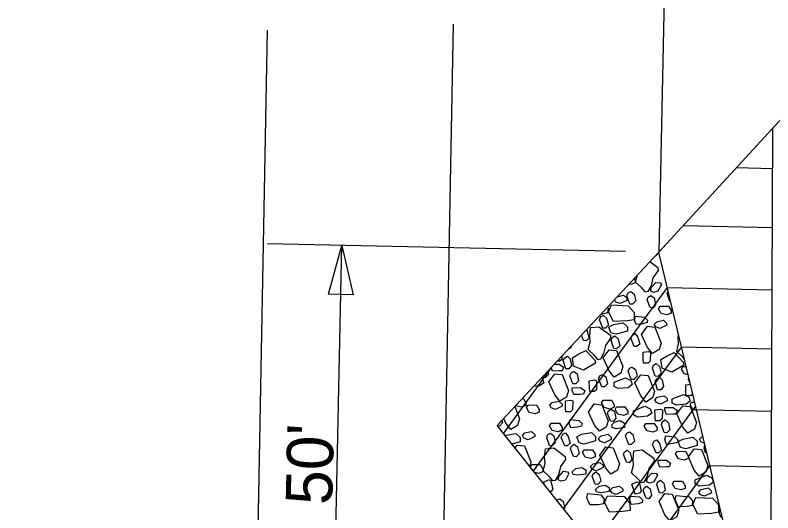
# Model space of a CAD drawing. Extents: x 2384780 to 2405432, y 547869 to 573706.
# Drawn here: x 2395632.8 to 2395714.4, y 553748.5 to 553802 of the extents above; entities that cross this region are included whole.
import ezdxf

# ---------------------------------------------------------------- set-up
doc = ezdxf.new("R2010")
doc.units = 0
for name, color, linetype in [('Old_Level_1', 7, 'Continuous'), ('Old_Level_10', 7, 'Continuous'), ('Old_Level_23', 7, 'Continuous'), ('Old_Level_56', 7, 'Continuous'), ('Old_Level_63', 7, 'Continuous'), ('Prop Buffer Zone 1', 7, 'Continuous'), ('Prop Buffer Zone 2', 7, 'Continuous')]:
    doc.layers.add(name, color=color, linetype=linetype)

msp = doc.modelspace()

# ---------------------------------------------------------------- linework, layer by layer
at = {"layer": 'Old_Level_1'}
msp.add_line((2395709.933, 553726.365), (2395684.738, 553757.909), dxfattribs=at)
at = {"layer": 'Old_Level_10'}
for p, q in [((2395711.697, 554229.787), (2395702.135, 553776.546)), ((2395738.989, 553816.623), (2395702.135, 553776.546)), ((2395684.738, 553757.909), (2395702.135, 553776.546)), ((2395703.05, 553772.731), (2395688.63, 553753.036)), ((2395704.577, 553766.353), (2395691.864, 553748.988)), ((2395690.593, 553764.181), (2395685.397, 553757.084)), ((2395706.104, 553759.975), (2395695.097, 553744.94)), ((2395707.632, 553753.598), (2395698.33, 553740.892))]:
    msp.add_line(p, q, dxfattribs=at)
for points in [[(2395701.952, 553776.349), (2395701.975, 553776.274), (2395701.637, 553775.994), (2395701.62, 553775.994)], [(2395701.173, 553775.515), (2395702.03, 553774.887), (2395702.057, 553774.564), (2395701.502, 553773.782), (2395701.302, 553772.917), (2395700.957, 553772.304), (2395700.703, 553772.24), (2395700.29, 553772.723), (2395699.643, 553773.32), (2395699.837, 553774.084)], [(2395699.492, 553773.714), (2395699.606, 553773.507), (2395699.605, 553773.225)], [(2395699.605, 553773.225), (2395699.155, 553773.058), (2395698.931, 553773.113)], [(2395701.277, 553772.345), (2395701.326, 553772.726), (2395701.822, 553773.29), (2395702.283, 553773.228), (2395702.428, 553773.056), (2395702.042, 553772.34), (2395701.578, 553772.215), (2395701.277, 553772.345)], [(2395697.646, 553771.736), (2395698.348, 553771.896), (2395698.684, 553771.576), (2395698.703, 553771.351), (2395697.969, 553770.997), (2395697.52, 553771.168), (2395697.362, 553771.432)], [(2395699.133, 553772.289), (2395699.469, 553772.025), (2395699.654, 553771.294), (2395699.315, 553770.958), (2395699.035, 553770.958), (2395698.681, 553771.84), (2395698.852, 553772.178), (2395699.133, 553772.289)], [(2395701.27, 553771.873), (2395701.624, 553771.608), (2395701.79, 553770.877), (2395701.49, 553770.522), (2395701.208, 553770.579), (2395700.893, 553771.405), (2395700.988, 553771.686), (2395701.27, 553771.873)], [(2395703.407, 553771.236), (2395703.339, 553771.246), (2395703.042, 553772.091), (2395703.136, 553772.369)], [(2395696.596, 553770.612), (2395696.684, 553770.5), (2395696.626, 553769.993)], [(2395699.485, 553769.274), (2395698.715, 553769.146), (2395697.253, 553769.076), (2395696.713, 553770.128), (2395697.034, 553770.858), (2395698.834, 553770.776), (2395699.469, 553770.062), (2395699.485, 553769.274)], [(2395703.465, 553769.971), (2395703.015, 553769.785), (2395702.397, 553769.938), (2395702.098, 553770.446), (2395702.268, 553770.726), (2395703.169, 553770.741), (2395703.467, 553770.252), (2395703.465, 553769.971)], [(2395696.185, 553769.71), (2395696.522, 553769.427), (2395696.726, 553768.695), (2395696.387, 553768.359), (2395696.105, 553768.36), (2395695.752, 553769.261), (2395695.904, 553769.598), (2395696.185, 553769.71)], [(2395696.626, 553769.993), (2395696.082, 553769.883), (2395695.914, 553769.881)], [(2395700.887, 553768.958), (2395700.437, 553768.828), (2395699.706, 553768.756), (2395699.538, 553769.263), (2395699.633, 553769.657), (2395700.589, 553769.559), (2395700.925, 553769.239), (2395700.887, 553768.958)], [(2395695.692, 553768.52), (2395696.926, 553767.616), (2395696.953, 553767.294), (2395696.397, 553766.51), (2395696.197, 553765.646), (2395695.853, 553765.032), (2395695.598, 553764.969), (2395695.185, 553765.451), (2395694.539, 553766.049), (2395694.746, 553766.867), (2395694.694, 553767.512), (2395694.794, 553768.421), (2395695.692, 553768.52)], [(2395695.008, 553768.91), (2395694.971, 553768.787), (2395694.797, 553768.684)], [(2395696.741, 553768.47), (2395697.249, 553768.749), (2395698.318, 553768.952), (2395698.767, 553768.5), (2395698.765, 553768.05), (2395697.545, 553767.699), (2395696.983, 553767.85), (2395696.741, 553768.47)], [(2395701.454, 553765.63), (2395700.916, 553766.291), (2395700.283, 553767.697), (2395700.911, 553768.571), (2395701.711, 553768.483), (2395702.395, 553766.762), (2395702.183, 553766.062), (2395701.454, 553765.63)], [(2395701.65, 553768.77), (2395701.913, 553769.05), (2395702.645, 553769.216), (2395702.982, 553768.896), (2395702.999, 553768.671), (2395702.266, 553768.317), (2395701.817, 553768.488), (2395701.65, 553768.77)], [(2395694.327, 553768.181), (2395694.385, 553768.13), (2395694.644, 553767.322), (2395694.306, 553766.987), (2395694.025, 553767.044), (2395693.797, 553767.613)], [(2395699.57, 553767.782), (2395699.868, 553767.387), (2395700.092, 553766.655), (2395699.753, 553766.375), (2395699.49, 553766.376), (2395699.118, 553767.277), (2395699.289, 553767.614), (2395699.57, 553767.782)], [(2395704.891, 553765.044), (2395704.714, 553765.25), (2395704.067, 553765.848), (2395704.274, 553766.666), (2395704.222, 553767.311), (2395704.262, 553767.67)], [(2395697.407, 553767.525), (2395697.763, 553767.206), (2395697.928, 553766.473), (2395697.59, 553766.137), (2395697.308, 553766.176), (2395697.011, 553767.02), (2395697.125, 553767.358), (2395697.407, 553767.525)], [(2395692.712, 553766.45), (2395692.655, 553766.263), (2395692.39, 553766.106)], [(2395697.322, 553763.103), (2395696.783, 553763.764), (2395696.15, 553765.169), (2395696.778, 553766.044), (2395697.578, 553765.956), (2395698.262, 553764.235), (2395698.05, 553763.535), (2395697.322, 553763.103)], [(2395691.696, 553765.363), (2395691.692, 553765), (2395691.448, 553764.8), (2395691.176, 553764.805)], [(2395692.309, 553765.341), (2395692.607, 553765.057), (2395692.735, 553764.345), (2395692.453, 553763.99), (2395692.116, 553763.991), (2395691.856, 553764.892), (2395692.026, 553765.172), (2395692.309, 553765.341)], [(2395692.829, 553765.182), (2395693.525, 553765.591), (2395694.276, 553765.962), (2395695.246, 553764.908), (2395695.319, 553764.587), (2395694.024, 553763.845), (2395692.957, 553764.262), (2395692.829, 553765.182)], [(2395700.493, 553764.608), (2395700.457, 553764.968), (2395700.439, 553765.766), (2395701.005, 553765.861), (2395701.231, 553765.769), (2395701.22, 553764.799), (2395700.976, 553764.599), (2395700.493, 553764.608)], [(2395702.357, 553764.981), (2395703.053, 553765.39), (2395703.804, 553765.761), (2395704.774, 553764.707), (2395704.847, 553764.386), (2395703.553, 553763.644), (2395702.485, 553764.061), (2395702.357, 553764.981)], [(2395690.877, 553764.485), (2395691.424, 553764.494), (2395691.873, 553764.174), (2395691.721, 553763.78)], [(2395701.863, 553764.557), (2395702.218, 553764.238), (2395702.384, 553763.505), (2395702.045, 553763.17), (2395701.765, 553763.208), (2395701.468, 553764.053), (2395701.581, 553764.39), (2395701.863, 553764.557)], [(2395690.181, 553763.738), (2395690.269, 553763.388), (2395689.93, 553763.052), (2395689.649, 553763.053), (2395689.617, 553763.135)], [(2395691.721, 553763.78), (2395691.383, 553763.762), (2395690.709, 553763.747), (2395690.549, 553764.134)], [(2395693.018, 553763.688), (2395693.354, 553763.443), (2395693.483, 553762.693), (2395693.219, 553762.356), (2395692.882, 553762.357), (2395692.566, 553763.24), (2395692.736, 553763.576), (2395693.018, 553763.688)], [(2395699.276, 553764.183), (2395699.613, 553763.919), (2395699.797, 553763.187), (2395699.458, 553762.851), (2395699.178, 553762.852), (2395698.824, 553763.734), (2395698.994, 553764.071), (2395699.276, 553764.183)], [(2395705.3, 553763.333), (2395704.89, 553763.434), (2395704.591, 553763.941), (2395704.761, 553764.222), (2395705.086, 553764.227)], [(2395689.485, 553762.993), (2395689.593, 553762.941), (2395689.741, 553762.49)], [(2395691.473, 553760.522), (2395690.935, 553761.183), (2395690.302, 553762.589), (2395690.93, 553763.463), (2395691.731, 553763.375), (2395692.414, 553761.654), (2395692.202, 553760.954), (2395691.473, 553760.522)], [(2395694.706, 553761.549), (2395694.671, 553761.909), (2395694.652, 553762.707), (2395695.217, 553762.802), (2395695.444, 553762.71), (2395695.433, 553761.74), (2395695.189, 553761.54), (2395694.706, 553761.549)], [(2395696.103, 553763.383), (2395696.439, 553763.119), (2395696.624, 553762.387), (2395696.285, 553762.052), (2395696.005, 553762.052), (2395695.651, 553762.934), (2395695.822, 553763.272), (2395696.103, 553763.383)], [(2395699.269, 553762.289), (2395698.837, 553761.953), (2395697.754, 553761.865), (2395697.318, 553762.09), (2395697.32, 553762.54), (2395698.541, 553763.023), (2395699.121, 553762.74), (2395699.269, 553762.289)], [(2395700.731, 553760.418), (2395700.192, 553761.079), (2395699.559, 553762.485), (2395700.187, 553763.359), (2395700.988, 553763.271), (2395701.671, 553761.55), (2395701.459, 553760.85), (2395700.731, 553760.418)], [(2395702.203, 553763.087), (2395702.501, 553762.804), (2395702.63, 553762.091), (2395702.347, 553761.736), (2395702.01, 553761.737), (2395701.751, 553762.638), (2395701.92, 553762.918), (2395702.203, 553763.087)], [(2395705.512, 553762.45), (2395705.354, 553762.834), (2395705.355, 553763.104)], [(2395689.741, 553762.49), (2395689.309, 553762.154), (2395688.651, 553762.1)], [(2395694.018, 553761.255), (2395693.68, 553761.238), (2395693.005, 553761.222), (2395692.82, 553761.672), (2395692.82, 553761.954), (2395693.72, 553761.969), (2395694.169, 553761.649), (2395694.018, 553761.255)], [(2395705.093, 553761.103), (2395705.058, 553761.463), (2395705.039, 553762.261), (2395705.537, 553762.344)], [(2395705.525, 553760.51), (2395705.093, 553760.174), (2395704.01, 553760.085), (2395703.574, 553760.311), (2395703.576, 553760.76), (2395704.797, 553761.243), (2395705.377, 553760.961), (2395705.525, 553760.51)], [(2395705.794, 553761.272), (2395705.576, 553761.093), (2395705.093, 553761.103)], [(2395687.452, 553760.816), (2395687.516, 553760.816), (2395687.814, 553760.328), (2395687.812, 553760.047)], [(2395690.389, 553760.072), (2395690.652, 553760.353), (2395691.384, 553760.519), (2395691.721, 553760.199), (2395691.739, 553759.974), (2395691.005, 553759.62), (2395690.556, 553759.791), (2395690.389, 553760.072)], [(2395692.135, 553759.379), (2395692.099, 553759.739), (2395692.081, 553760.537), (2395692.646, 553760.632), (2395692.873, 553760.539), (2395692.862, 553759.571), (2395692.618, 553759.37), (2395692.135, 553759.379)], [(2395697.34, 553759.846), (2395696.889, 553759.66), (2395696.271, 553759.813), (2395695.973, 553760.32), (2395696.143, 553760.601), (2395697.044, 553760.615), (2395697.342, 553760.127), (2395697.34, 553759.846)], [(2395701.707, 553760.652), (2395701.97, 553760.932), (2395702.703, 553761.098), (2395703.039, 553760.778), (2395703.057, 553760.553), (2395702.324, 553760.199), (2395701.875, 553760.37), (2395701.707, 553760.652)], [(2395706.216, 553759.509), (2395705.799, 553759.612), (2395705.501, 553760.119), (2395705.671, 553760.4), (2395706.002, 553760.405)], [(2395686.621, 553759.926), (2395687.147, 553758.601), (2395686.936, 553757.901), (2395686.207, 553757.469)], [(2395687.812, 553760.047), (2395687.361, 553759.861), (2395686.743, 553760.014), (2395686.728, 553760.04)], [(2395689.263, 553759.338), (2395688.812, 553759.152), (2395688.195, 553759.305), (2395687.897, 553759.812), (2395688.067, 553760.093), (2395688.967, 553760.108), (2395689.265, 553759.62), (2395689.263, 553759.338)], [(2395695.735, 553757.268), (2395695.197, 553757.929), (2395694.564, 553759.336), (2395695.192, 553760.21), (2395695.992, 553760.121), (2395696.676, 553758.4), (2395696.464, 553757.7), (2395695.735, 553757.268)], [(2395697.008, 553759.66), (2395697.363, 553759.396), (2395697.529, 553758.664), (2395697.228, 553758.309), (2395696.947, 553758.367), (2395696.631, 553759.193), (2395696.726, 553759.474), (2395697.008, 553759.66)], [(2395698.792, 553759.137), (2395698.341, 553758.951), (2395697.723, 553759.104), (2395697.425, 553759.611), (2395697.595, 553759.892), (2395698.495, 553759.907), (2395698.793, 553759.419), (2395698.792, 553759.137)], [(2395701.371, 553759.228), (2395700.939, 553758.892), (2395699.856, 553758.803), (2395699.42, 553759.028), (2395699.422, 553759.479), (2395700.643, 553759.961), (2395701.223, 553759.678), (2395701.371, 553759.228)], [(2395701.783, 553758.403), (2395701.747, 553758.763), (2395701.729, 553759.561), (2395702.294, 553759.655), (2395702.521, 553759.563), (2395702.51, 553758.595), (2395702.266, 553758.394), (2395701.783, 553758.403)], [(2395703.982, 553759.12), (2395703.645, 553759.102), (2395702.97, 553759.086), (2395702.784, 553759.536), (2395702.785, 553759.818), (2395703.685, 553759.833), (2395704.135, 553759.513), (2395703.982, 553759.12)], [(2395705.263, 553757.067), (2395704.725, 553757.728), (2395704.092, 553759.135), (2395704.72, 553760.009), (2395705.521, 553759.92), (2395706.204, 553758.199), (2395705.992, 553757.499), (2395705.263, 553757.067)], [(2395685.239, 553758.445), (2395685.303, 553758.164), (2395685.002, 553757.809), (2395684.782, 553757.854)], [(2395686.207, 553757.469), (2395685.669, 553758.13), (2395685.434, 553758.653)], [(2395691.729, 553757.385), (2395691.279, 553757.199), (2395690.661, 553757.351), (2395690.362, 553757.858), (2395690.532, 553758.139), (2395691.433, 553758.154), (2395691.731, 553757.665), (2395691.729, 553757.385)], [(2395693.832, 553757.83), (2395693.381, 553757.701), (2395692.65, 553757.628), (2395692.483, 553758.135), (2395692.578, 553758.529), (2395693.535, 553758.431), (2395693.871, 553758.112), (2395693.832, 553757.83)], [(2395697.086, 553757.968), (2395697.368, 553758.248), (2395697.988, 553758.434), (2395698.436, 553758.151), (2395698.453, 553757.663), (2395697.553, 553757.535), (2395697.104, 553757.687), (2395697.086, 553757.968)], [(2395701.944, 553757.351), (2395701.493, 553757.165), (2395700.874, 553757.318), (2395700.576, 553757.825), (2395700.746, 553758.105), (2395701.647, 553758.12), (2395701.945, 553757.632), (2395701.944, 553757.351)], [(2395702.811, 553758.489), (2395703.167, 553758.169), (2395703.333, 553757.437), (2395702.994, 553757.101), (2395702.712, 553757.139), (2395702.416, 553757.985), (2395702.529, 553758.322), (2395702.811, 553758.489)], [(2395687.452, 553756.806), (2395687.716, 553757.087), (2395688.448, 553757.253), (2395688.785, 553756.933), (2395688.802, 553756.708), (2395688.07, 553756.354), (2395687.62, 553756.525), (2395687.452, 553756.806)], [(2395690.469, 553757.084), (2395690.824, 553756.765), (2395690.99, 553756.031), (2395690.651, 553755.696), (2395690.37, 553755.734), (2395690.073, 553756.579), (2395690.187, 553756.916), (2395690.469, 553757.084)], [(2395692.084, 553757.118), (2395692.383, 553756.723), (2395692.606, 553755.991), (2395692.268, 553755.711), (2395692.004, 553755.712), (2395691.633, 553756.613), (2395691.803, 553756.95), (2395692.084, 553757.118)], [(2395693.304, 553756.663), (2395693.811, 553756.942), (2395694.88, 553757.145), (2395695.329, 553756.694), (2395695.327, 553756.243), (2395694.107, 553755.892), (2395693.546, 553756.044), (2395693.304, 553756.663)], [(2395698.995, 553757.195), (2395699.331, 553756.931), (2395699.516, 553756.199), (2395699.177, 553755.864), (2395698.897, 553755.865), (2395698.542, 553756.747), (2395698.714, 553757.084), (2395698.995, 553757.195)], [(2395685.621, 553756.804), (2395685.687, 553756.841), (2395686.755, 553757.044), (2395687.205, 553756.593), (2395687.203, 553756.142), (2395686.346, 553755.896)], [(2395695.659, 553756.497), (2395695.923, 553756.777), (2395696.655, 553756.943), (2395696.992, 553756.623), (2395697.009, 553756.398), (2395696.277, 553756.044), (2395695.828, 553756.215), (2395695.659, 553756.497)], [(2395701.919, 553756.365), (2395702.218, 553755.971), (2395702.441, 553755.238), (2395702.102, 553754.959), (2395701.839, 553754.959), (2395701.468, 553755.861), (2395701.638, 553756.198), (2395701.919, 553756.365)], [(2395704.146, 553756.067), (2395703.695, 553755.938), (2395702.964, 553755.865), (2395702.797, 553756.372), (2395702.891, 553756.766), (2395703.848, 553756.668), (2395704.184, 553756.349), (2395704.146, 553756.067)], [(2395704.235, 553756.16), (2395704.743, 553756.439), (2395705.812, 553756.642), (2395706.261, 553756.191), (2395706.259, 553755.74), (2395705.039, 553755.389), (2395704.477, 553755.541), (2395704.235, 553756.16)], [(2395706.508, 553756.404), (2395706.772, 553756.685), (2395706.887, 553756.711)], [(2395707.062, 553755.976), (2395706.677, 553756.123), (2395706.508, 553756.404)], [(2395686.677, 553755.483), (2395686.891, 553755.782), (2395687.692, 553755.694), (2395688.375, 553753.973), (2395688.24, 553753.525)], [(2395690.835, 553755.476), (2395692.07, 553754.572), (2395692.096, 553754.249), (2395691.541, 553753.466), (2395691.34, 553752.601), (2395690.996, 553751.988), (2395690.742, 553751.925), (2395690.329, 553752.407), (2395689.682, 553753.005), (2395689.89, 553753.822), (2395689.837, 553754.468), (2395689.937, 553755.376), (2395690.835, 553755.476)], [(2395693.027, 553755.866), (2395693.382, 553755.602), (2395693.548, 553754.87), (2395693.228, 553754.516), (2395692.947, 553754.573), (2395692.632, 553755.399), (2395692.745, 553755.68), (2395693.027, 553755.866)], [(2395696.964, 553752.64), (2395696.425, 553753.301), (2395695.792, 553754.706), (2395696.42, 553755.581), (2395697.22, 553755.493), (2395697.903, 553753.772), (2395697.692, 553753.071), (2395696.964, 553752.64)], [(2395707.308, 553754.95), (2395707.175, 553754.937), (2395707.008, 553755.444), (2395707.099, 553755.823)], [(2395695.286, 553754.519), (2395694.836, 553754.333), (2395694.218, 553754.486), (2395693.919, 553754.993), (2395694.09, 553755.274), (2395694.99, 553755.289), (2395695.288, 553754.8), (2395695.286, 553754.519)], [(2395698.716, 553755.231), (2395699.071, 553754.967), (2395699.237, 553754.236), (2395698.936, 553753.88), (2395698.655, 553753.938), (2395698.338, 553754.764), (2395698.434, 553755.044), (2395698.716, 553755.231)], [(2395700.363, 553755.275), (2395701.598, 553754.371), (2395701.624, 553754.048), (2395701.069, 553753.265), (2395700.869, 553752.4), (2395700.524, 553751.787), (2395700.27, 553751.724), (2395699.857, 553752.206), (2395699.21, 553752.804), (2395699.418, 553753.621), (2395699.365, 553754.267), (2395699.465, 553755.175), (2395700.363, 553755.275)], [(2395705.316, 553754.353), (2395704.865, 553754.167), (2395704.247, 553754.32), (2395703.949, 553754.827), (2395704.119, 553755.108), (2395705.019, 553755.123), (2395705.317, 553754.634), (2395705.316, 553754.353)], [(2395706.492, 553752.439), (2395705.953, 553753.1), (2395705.32, 553754.505), (2395705.948, 553755.38), (2395706.748, 553755.292), (2395707.431, 553753.571), (2395707.22, 553752.87), (2395706.492, 553752.439)], [(2395694.8, 553753.471), (2395695.064, 553753.751), (2395695.796, 553753.917), (2395696.132, 553753.597), (2395696.151, 553753.372), (2395695.417, 553753.018), (2395694.968, 553753.189), (2395694.8, 553753.471)], [(2395703.263, 553753.448), (2395702.926, 553753.431), (2395702.251, 553753.415), (2395702.065, 553753.865), (2395702.066, 553754.147), (2395702.966, 553754.162), (2395703.415, 553753.841), (2395703.263, 553753.448)], [(2395688.314, 553753.432), (2395688.465, 553753.682), (2395689.365, 553753.698), (2395689.645, 553753.191), (2395689.644, 553752.91)], [(2395692.803, 553752.916), (2395693.198, 553753.252), (2395693.854, 553753.381), (2395694.266, 553753.117), (2395694.283, 553752.667), (2395693.383, 553752.539), (2395692.933, 553752.634), (2395692.803, 553752.916)], [(2395689.644, 553752.91), (2395689.194, 553752.742), (2395688.785, 553752.843)], [(2395691.317, 553752.03), (2395691.365, 553752.411), (2395691.861, 553752.975), (2395692.322, 553752.912), (2395692.468, 553752.74), (2395692.081, 553752.024), (2395691.618, 553751.899), (2395691.317, 553752.03)], [(2395695.367, 553752.892), (2395695.722, 553752.628), (2395695.888, 553751.896), (2395695.569, 553751.541), (2395695.287, 553751.598), (2395694.972, 553752.424), (2395695.085, 553752.705), (2395695.367, 553752.892)], [(2395700.845, 553751.829), (2395700.894, 553752.21), (2395701.389, 553752.774), (2395701.85, 553752.711), (2395701.996, 553752.539), (2395701.61, 553751.823), (2395701.146, 553751.698), (2395700.845, 553751.829)], [(2395708.012, 553751.804), (2395707.58, 553751.468), (2395706.497, 553751.379), (2395706.061, 553751.605), (2395706.062, 553752.054), (2395707.283, 553752.537), (2395707.864, 553752.254), (2395708.012, 553751.804)], [(2395689.782, 553751.595), (2395689.723, 553751.795), (2395690.246, 553752.032), (2395690.489, 553752.001), (2395690.727, 553751.062), (2395690.542, 553750.805), (2395690.434, 553750.778)], [(2395695.317, 553751.023), (2395695.712, 553751.359), (2395696.368, 553751.488), (2395696.78, 553751.224), (2395696.797, 553750.774), (2395695.897, 553750.646), (2395695.447, 553750.741), (2395695.317, 553751.023)], [(2395696.919, 553750.933), (2395697.183, 553751.213), (2395697.915, 553751.38), (2395698.251, 553751.059), (2395698.27, 553750.834), (2395697.536, 553750.481), (2395697.087, 553750.652), (2395696.919, 553750.933)], [(2395699.601, 553750.489), (2395699.474, 553750.828), (2395699.252, 553751.594), (2395699.774, 553751.831), (2395700.017, 553751.8), (2395700.255, 553750.861), (2395700.07, 553750.604), (2395699.601, 553750.489)], [(2395700.837, 553751.356), (2395701.192, 553751.092), (2395701.357, 553750.361), (2395701.057, 553750.005), (2395700.775, 553750.063), (2395700.46, 553750.889), (2395700.555, 553751.169), (2395700.837, 553751.356)], [(2395702.321, 553752.003), (2395702.677, 553751.683), (2395702.842, 553750.951), (2395702.504, 553750.615), (2395702.222, 553750.653), (2395701.925, 553751.498), (2395702.039, 553751.835), (2395702.321, 553752.003)], [(2395704.962, 553751.123), (2395704.512, 553750.956), (2395703.893, 553751.108), (2395703.613, 553751.615), (2395703.783, 553751.896), (2395704.683, 553751.912), (2395704.962, 553751.405), (2395704.962, 553751.123)], [(2395696.194, 553749.477), (2395695.649, 553749.367), (2395694.694, 553749.352), (2395694.377, 553750.14), (2395694.492, 553750.571), (2395695.897, 553750.435), (2395696.252, 553749.983), (2395696.194, 553749.477)], [(2395703.337, 553747.637), (2395702.799, 553748.299), (2395702.166, 553749.705), (2395702.794, 553750.579), (2395703.594, 553750.491), (2395704.278, 553748.77), (2395704.066, 553748.069), (2395703.337, 553747.637)], [(2395706.448, 553750.732), (2395706.711, 553751.012), (2395707.443, 553751.179), (2395707.779, 553750.858), (2395707.798, 553750.633), (2395707.064, 553750.28), (2395706.615, 553750.451), (2395706.448, 553750.732)], [(2395691.184, 553749.838), (2395691.206, 553749.882), (2395691.489, 553749.993)], [(2395691.489, 553749.993), (2395691.825, 553749.729), (2395692.009, 553748.998), (2395691.924, 553748.913)], [(2395699.052, 553748.757), (2395698.283, 553748.63), (2395696.82, 553748.559), (2395696.28, 553749.611), (2395696.601, 553750.341), (2395698.402, 553750.26), (2395699.036, 553749.545), (2395699.052, 553748.757)], [(2395700.358, 553749.608), (2395699.908, 553749.479), (2395699.176, 553749.406), (2395699.009, 553749.914), (2395699.104, 553750.307), (2395700.061, 553750.209), (2395700.396, 553749.89), (2395700.358, 553749.608)], [(2395705.721, 553749.276), (2395705.178, 553749.166), (2395704.221, 553749.151), (2395703.905, 553749.939), (2395704.02, 553750.37), (2395705.425, 553750.234), (2395705.78, 553749.782), (2395705.721, 553749.276)], [(2395708.58, 553748.556), (2395707.811, 553748.429), (2395706.348, 553748.358), (2395705.809, 553749.41), (2395706.13, 553750.14), (2395707.93, 553750.059), (2395708.564, 553749.344), (2395708.58, 553748.556)], [(2395708.63, 553749.429), (2395708.537, 553749.713), (2395708.55, 553749.765)], [(2395708.96, 553748.054), (2395708.801, 553748.039), (2395708.634, 553748.545), (2395708.729, 553748.939), (2395708.749, 553748.937)]]:
    msp.add_lwpolyline(points, dxfattribs=at)
at = {"layer": 'Old_Level_23'}
for p, q in [((2395698.536, 553776.622), (2395659.999, 553777.435)), ((2395666.958, 553727.277), (2395668.012, 553777.266))]:
    msp.add_line(p, q, dxfattribs=at)
msp.add_lwpolyline([(2395666.581, 553772.015), (2395668.012, 553777.266), (2395669.22, 553771.959)], close=True, dxfattribs=at)
at = {"layer": 'Old_Level_56'}
for p, q in [((2395714.176, 553726.275), (2395714.42, 553789.905)), ((2395710.492, 553785.634), (2395714.403, 553785.551)), ((2395704.768, 553779.409), (2395714.379, 553779.206)), ((2395714.176, 553726.275), (2395702.135, 553776.546)), ((2395703.05, 553772.731), (2395714.353, 553772.492)), ((2395704.577, 553766.353), (2395714.329, 553766.147)), ((2395705.799, 553759.612), (2395714.303, 553759.432)), ((2395707.632, 553753.598), (2395714.28, 553753.457))]:
    msp.add_line(p, q, dxfattribs=at)
at = {"layer": 'Old_Level_63'}
msp.add_ellipse((2395727.45, 554021.058), major_axis=(15.712, 376.73), ratio=0.598979, dxfattribs=at)
at = {"layer": 'Prop Buffer Zone 1'}
msp.add_lwpolyline([(2395678.405, 553715.557), (2395680.013, 553801.068)], dxfattribs=at)
at = {"layer": 'Prop Buffer Zone 2'}
msp.add_lwpolyline([(2395658.408, 553715.932), (2395659.997, 553800.427)], dxfattribs=at)

# ---------------------------------------------------------------- texts
at = {"layer": 'Old_Level_23'}
msp.add_text("50'", height=5, rotation=88.67368, dxfattribs=at).set_placement((2395666.952, 553749.313))

doc.saveas('drawing.dxf')
